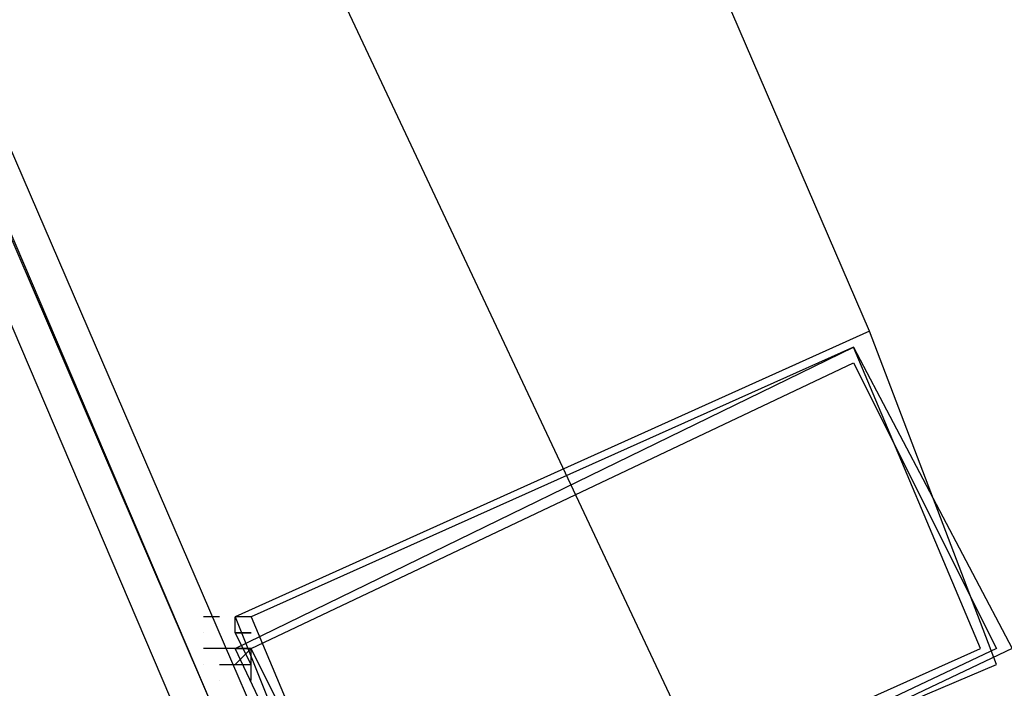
# Model space of a CAD drawing. Header units: feet. Extents: x -79 to 198, y -22 to 181.
# Tile 301 of 656: x 19.192 to 20.02, y 35.798 to 36.36. Entities that reach past the tile are written whole.
import ezdxf

# ---------------------------------------------------------------- set-up
doc = ezdxf.new("R2010")
doc.units = ezdxf.units.FT
doc.layers.add('A-LINEA', color=7, linetype='CONTINUOUS')

msp = doc.modelspace()

# ---------------------------------------------------------------- linework, layer by layer
at = {"layer": 'A-LINEA'}
for p, q in [((17.1689, 41.2494), (22.9956, 28.8755)), ((17.1689, 41.2494), (22.9956, 28.8755)), ((19.9067, 36.0978), (18.44, 39.4978)), ((19.9067, 36.0978), (18.44, 39.4978)), ((19.36, 35.8311), (19.36, 35.8311)), ((19.36, 35.8311), (19.36, 35.8311)), ((19.36, 35.8311), (19.36, 35.8311)), ((19.36, 35.8311), (19.36, 35.8311)), ((19.3467, 35.8178), (19.3467, 35.8178)), ((19.3467, 35.8178), (19.3467, 35.8178)), ((19.3733, 35.8178), (19.3733, 35.8178)), ((19.3733, 35.8178), (19.3733, 35.8178)), ((19.3867, 35.8178), (19.3867, 35.8178)), ((19.3867, 35.8178), (19.3867, 35.8178)), ((19.36, 35.8044), (19.36, 35.8044)), ((19.36, 35.8044), (19.36, 35.8044)), ((19.36, 35.8044), (19.36, 35.8044)), ((19.36, 35.8044), (19.36, 35.8044))]:
    msp.add_line(p, q, dxfattribs=at)
for points in [[(19.3467, 35.7244), (17.8, 39.3511), (17.8133, 39.3644), (19.3733, 35.7378), (19.36, 35.7244), (19.3467, 35.7244)], [(19.3467, 35.7244), (17.8, 39.3511), (17.8133, 39.3644), (19.3733, 35.7378), (19.36, 35.7244), (19.3467, 35.7244)], [(19.3733, 35.7378), (17.8267, 39.3644), (17.84, 39.3644), (19.4, 35.7511), (19.3867, 35.7378), (19.3733, 35.7378)], [(19.3733, 35.7378), (17.8267, 39.3644), (17.84, 39.3644), (19.4, 35.7511), (19.3867, 35.7378), (19.3733, 35.7378)], [(20.0133, 35.8178), (19.9067, 36.0978), (19.3733, 35.8578), (19.48, 35.5911), (20.0133, 35.8178)], [(20.0133, 35.8178), (19.9067, 36.0978), (19.3733, 35.8578), (19.48, 35.5911), (20.0133, 35.8178)], [(19.8933, 36.0844), (20.0267, 35.8311), (19.4933, 35.5778), (19.3733, 35.8311), (19.8933, 36.0844)], [(19.8933, 36.0844), (20.0267, 35.8311), (19.4933, 35.5778), (19.3733, 35.8311), (19.8933, 36.0844)], [(20, 35.8311), (19.8933, 36.0844), (19.3867, 35.8578), (19.4933, 35.6044), (20, 35.8311)], [(20, 35.8311), (19.8933, 36.0844), (19.3867, 35.8578), (19.4933, 35.6044), (20, 35.8311)], [(19.8933, 36.0711), (20.0133, 35.8311), (19.5067, 35.5911), (19.3867, 35.8311), (19.8933, 36.0711)], [(19.8933, 36.0711), (20.0133, 35.8311), (19.5067, 35.5911), (19.3867, 35.8311), (19.8933, 36.0711)], [(19.36, 35.8578), (19.36, 35.8578), (19.3467, 35.8578), (19.3467, 35.8578)], [(19.36, 35.8578), (19.36, 35.8578), (19.3467, 35.8578), (19.3467, 35.8578)], [(19.3867, 35.8578), (19.3733, 35.8578), (19.3733, 35.8578), (19.3733, 35.8578), (19.3733, 35.8578), (19.3733, 35.8578), (19.3733, 35.8578)], [(19.3867, 35.8444), (19.3733, 35.8444), (19.3733, 35.8444), (19.3733, 35.8444), (19.3733, 35.8578)], [(19.3867, 35.8578), (19.3733, 35.8578), (19.3733, 35.8578), (19.3733, 35.8578), (19.3733, 35.8578), (19.3733, 35.8578), (19.3733, 35.8578)], [(19.3867, 35.8444), (19.3733, 35.8444), (19.3733, 35.8444), (19.3733, 35.8444), (19.3733, 35.8578)], [(19.3467, 35.8444), (19.3467, 35.8444), (19.3467, 35.8444), (19.3467, 35.8444)], [(19.3467, 35.8444), (19.3467, 35.8444), (19.3467, 35.8444), (19.3467, 35.8444)], [(19.36, 35.8178), (19.36, 35.8178), (19.36, 35.8178), (19.3867, 35.8178), (19.3867, 35.8178), (19.3733, 35.8444), (19.3733, 35.8444), (19.3733, 35.8444), (19.3867, 35.8444), (19.3867, 35.8444), (19.3867, 35.8444), (19.3867, 35.8444)], [(19.36, 35.8178), (19.36, 35.8178), (19.36, 35.8178), (19.3867, 35.8178), (19.3867, 35.8178), (19.3733, 35.8444), (19.3733, 35.8444), (19.3733, 35.8444), (19.3867, 35.8444), (19.3867, 35.8444), (19.3867, 35.8444), (19.3867, 35.8444)], [(19.3867, 35.8044), (19.3867, 35.8044), (19.3867, 35.8178), (19.3867, 35.8178), (19.3867, 35.8178), (19.3867, 35.8178), (19.3867, 35.8178), (19.3867, 35.8311), (19.3867, 35.8311), (19.3867, 35.8311), (19.3733, 35.8311), (19.3867, 35.8311), (19.3733, 35.8311), (19.3733, 35.8311), (19.3733, 35.8311), (19.3733, 35.8311), (19.3467, 35.8311), (19.3467, 35.8311)], [(19.3867, 35.8044), (19.3867, 35.8044), (19.3867, 35.8178), (19.3867, 35.8178), (19.3867, 35.8178), (19.3867, 35.8178), (19.3867, 35.8178), (19.3867, 35.8311), (19.3867, 35.8311), (19.3867, 35.8311), (19.3733, 35.8311), (19.3867, 35.8311), (19.3733, 35.8311), (19.3733, 35.8311), (19.3733, 35.8311), (19.3733, 35.8311), (19.3467, 35.8311), (19.3467, 35.8311)], [(19.3733, 35.8178), (19.3867, 35.8311), (19.3867, 35.8311)], [(19.3733, 35.8178), (19.3867, 35.8311), (19.3867, 35.8311)], [(19.36, 35.8178), (19.36, 35.8178), (19.36, 35.8178)], [(19.36, 35.8178), (19.36, 35.8178), (19.36, 35.8178)]]:
    msp.add_lwpolyline(points, dxfattribs=at)

doc.saveas('drawing.dxf')
